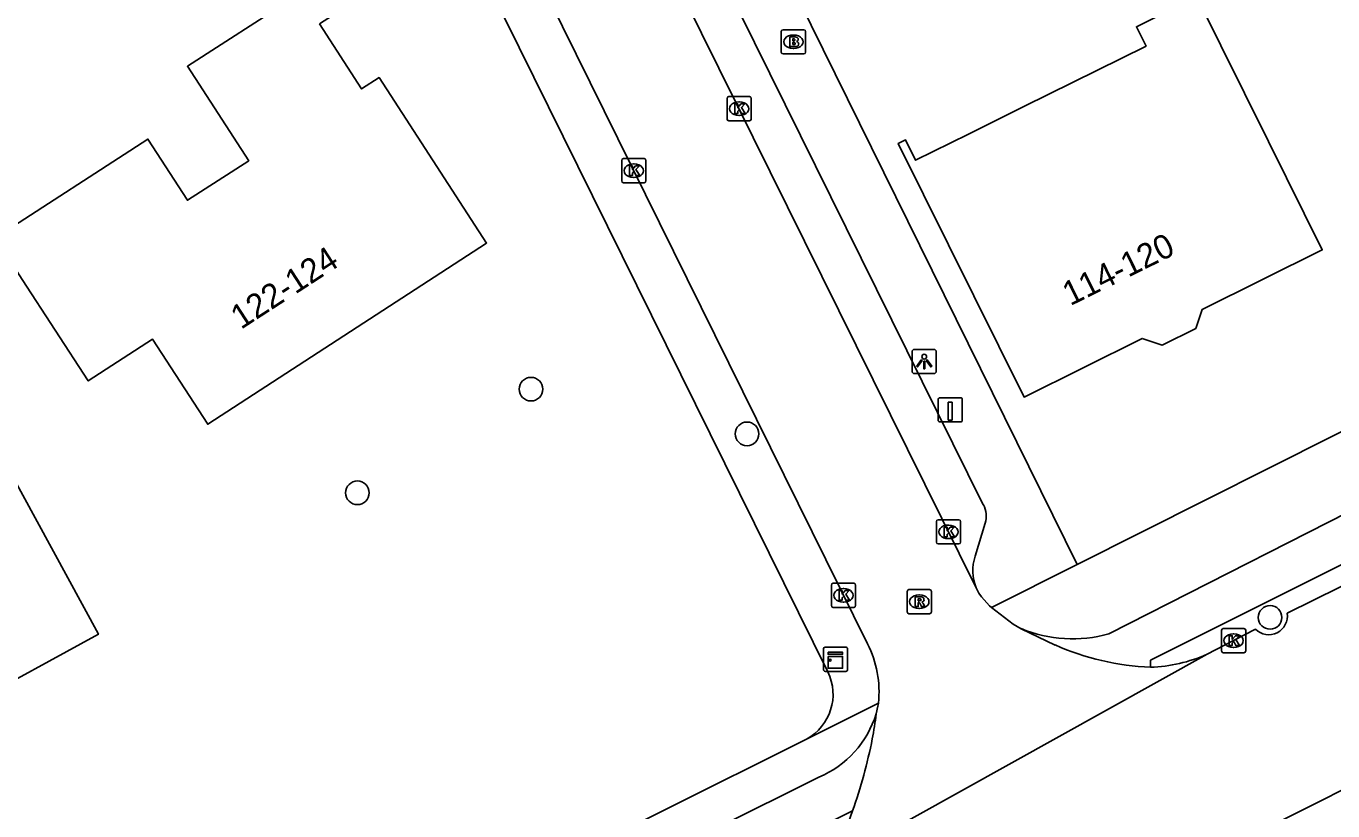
# Model space of a CAD drawing. Extents: x 157321 to 158827, y 386650 to 388532.
# Drawn here: x 157520.9 to 157574.9, y 387636.5 to 387668.9 of the extents above; entities that cross this region are included whole.
import ezdxf

# ---------------------------------------------------------------- set-up
doc = ezdxf.new("R2010")
doc.units = 0
for name, color, linetype in [('IMGEO_Boom', 7, 'Continuous'), ('IMGEO_Brandkraan', 7, 'Continuous'), ('IMGEO_Fietspad_open', 7, 'Continuous'), ('IMGEO_Kast', 7, 'Continuous'), ('IMGEO_Kolk', 7, 'Continuous'), ('IMGEO_Laadpaal', 7, 'Continuous'), ('IMGEO_Lichtpunt', 7, 'Continuous'), ('IMGEO_Pand', 7, 'Continuous'), ('IMGEO_Pand_nummerreeks', 7, 'Continuous'), ('IMGEO_Rijbaan_lokaal_open', 7, 'Continuous'), ('IMGEO_Rioolput', 7, 'Continuous'), ('IMGEO_Voetpad_open', 7, 'Continuous')]:
    doc.layers.add(name, color=color, linetype=linetype)

msp = doc.modelspace()

# ---------------------------------------------------------------- linework, layer by layer
at = {"layer": 'IMGEO_Boom'}
for centre in [(157541.789, 387653.916), (157550.719, 387652.067), (157534.613, 387649.63), (157572.338, 387644.479)]:
    msp.add_circle(centre, 0.489, dxfattribs=at)
at = {"layer": 'IMGEO_Brandkraan'}
for p, q in [((157552.136, 387667.854), (157552.136, 387668.706)), ((157552.211, 387668.78), (157553.063, 387668.78)), ((157553.137, 387668.706), (157553.137, 387667.854)), ((157552.624, 387668.56), (157552.649, 387668.56)), ((157553.063, 387667.78), (157552.211, 387667.78)), ((157552.647, 387668), (157552.622, 387668))]:
    msp.add_line(p, q, dxfattribs=at)
for points in [[(157552.136, 387667.854), (157552.136, 387668.706)], [(157552.211, 387668.78), (157553.063, 387668.78)], [(157553.137, 387668.706), (157553.137, 387667.854)], [(157552.484, 387668.48), (157552.484, 387668.08), (157552.697, 387668.08)], [(157552.715, 387668.48), (157552.484, 387668.48)], [(157552.663, 387668.399), (157552.609, 387668.399), (157552.609, 387668.323)], [(157552.609, 387668.323), (157552.662, 387668.323)], [(157552.671, 387668.247), (157552.609, 387668.247), (157552.609, 387668.166)], [(157552.609, 387668.166), (157552.671, 387668.166)], [(157553.063, 387667.78), (157552.211, 387667.78)]]:
    msp.add_lwpolyline(points, dxfattribs=at)
for centre, radius, start, end in [((157552.213, 387668.704), 0.0765, 91.552, 178.448), ((157552.213, 387668.704), 0.0765, 91.552, 178.448), ((157553.061, 387668.704), 0.0765, 1.552, 88.448), ((157553.061, 387668.704), 0.0765, 1.552, 88.448), ((157552.664, 387668.361), 0.0379, 267.8285, 90.9355), ((157552.672, 387668.206), 0.0404, 269.8759, 90.5077), ((157552.703, 387668.331), 0.251, 268.6676, 293.5347), ((157552.719, 387668.335), 0.145, 59.4692, 91.5367), ((157552.744, 387668.382), 0.0922, 285.5137, 58.1501), ((157552.749, 387668.19), 0.105, 301.3115, 78.989), ((157552.213, 387667.856), 0.0765, 181.552, 268.448), ((157552.213, 387667.856), 0.0765, 181.552, 268.448), ((157553.061, 387667.856), 0.0765, 271.552, 358.448), ((157553.061, 387667.856), 0.0765, 271.552, 358.448)]:
    msp.add_arc(centre, radius, start, end, dxfattribs=at)
for centre, major_axis, ratio, start_param, end_param in [((157552.623, 387668.28), (-0.387, 0.002), 0.722429, 4.712389, 7.853982), ((157552.648, 387668.28), (-0.39, 0.002), 0.717154, 1.570796, 4.712389)]:
    msp.add_ellipse(centre, major_axis=major_axis, ratio=ratio, start_param=start_param, end_param=end_param, dxfattribs=at)
at = {"layer": 'IMGEO_Fietspad_open'}
for points in [[(157565.674, 387643.795), (157586.268, 387654.276), (157602.223, 387662.168), (157633.171, 387677.702), (157658.586, 387690.459), (157687.79, 387705.127), (157688.179, 387705.325)], [(157688.948, 387703.712), (157688.853, 387703.664), (157658.704, 387688.508), (157633.965, 387676.076), (157632.808, 387675.494), (157602.899, 387660.494), (157587.041, 387652.538), (157567.394, 387642.71), (157567.399, 387642.417)], [(157505.035, 387613.71), (157506.043, 387614.209), (157522.765, 387622.48), (157536.678, 387629.402), (157553.691, 387637.874)], [(157555.083, 387636.479), (157533.2, 387625.612), (157523.314, 387620.754), (157507.194, 387612.771), (157505.833, 387612.097)]]:
    msp.add_lwpolyline(points, dxfattribs=at)
for centre, radius, start, end in [((157564.181, 387649.232), 5.638, 247.7682, 285.3507), ((157552.069, 387641.716), 4.17, 292.8928, 342.9227)]:
    msp.add_arc(centre, radius, start, end, dxfattribs=at)
at = {"layer": 'IMGEO_Kast'}
for p, q in [((157553.949, 387643.248), (157554.79, 387643.248)), ((157554.79, 387643.248), (157553.949, 387643.248)), ((157553.874, 387642.323), (157553.874, 387643.164)), ((157553.874, 387643.164), (157553.874, 387642.323)), ((157554.874, 387643.173), (157554.874, 387642.332)), ((157554.874, 387642.332), (157554.874, 387643.173)), ((157554.799, 387642.248), (157553.958, 387642.248)), ((157553.958, 387642.248), (157554.799, 387642.248))]:
    msp.add_line(p, q, dxfattribs=at)
for points in [[(157554.069, 387643.038), (157554.669, 387643.038), (157554.669, 387642.953), (157554.069, 387642.953), (157554.069, 387643.038)], [(157554.069, 387642.863), (157554.669, 387642.863), (157554.669, 387642.374), (157554.069, 387642.374), (157554.069, 387642.863)]]:
    msp.add_lwpolyline(points, dxfattribs=at)
msp.add_circle((157554.153, 387642.712), 0.0377, dxfattribs=at)
for centre, start, end in [((157553.952, 387643.17), 92.4484, 184.2845), ((157553.952, 387643.17), 92.4484, 184.2845), ((157554.796, 387643.17), 2.4484, 94.2845), ((157554.796, 387643.17), 2.4484, 94.2845), ((157553.952, 387642.326), 182.4484, 274.2845), ((157553.952, 387642.326), 182.4484, 274.2845), ((157554.796, 387642.326), 272.4484, 4.2845), ((157554.796, 387642.326), 272.4484, 4.2845)]:
    msp.add_arc(centre, 0.0779, start, end, dxfattribs=at)
at = {"layer": 'IMGEO_Kolk'}
for p, q in [((157549.893, 387665.086), (157549.893, 387665.938)), ((157549.968, 387666.012), (157550.82, 387666.012)), ((157550.894, 387665.938), (157550.894, 387665.086)), ((157550.381, 387665.792), (157550.406, 387665.792)), ((157550.82, 387665.012), (157549.968, 387665.012)), ((157550.404, 387665.232), (157550.379, 387665.232)), ((157545.537, 387662.524), (157545.537, 387663.376)), ((157545.612, 387663.45), (157546.464, 387663.45)), ((157546.025, 387663.23), (157546.05, 387663.23)), ((157546.538, 387663.376), (157546.538, 387662.524)), ((157546.464, 387662.45), (157545.612, 387662.45)), ((157546.048, 387662.67), (157546.023, 387662.67)), ((157558.546, 387647.59), (157558.546, 387648.442)), ((157558.621, 387648.516), (157559.473, 387648.516)), ((157559.034, 387648.296), (157559.059, 387648.296)), ((157559.547, 387648.442), (157559.547, 387647.59)), ((157559.057, 387647.736), (157559.032, 387647.736)), ((157559.473, 387647.516), (157558.621, 387647.516)), ((157554.207, 387644.965), (157554.207, 387645.817)), ((157554.282, 387645.891), (157555.134, 387645.891)), ((157554.695, 387645.671), (157554.72, 387645.671)), ((157555.208, 387645.817), (157555.208, 387644.965)), ((157555.134, 387644.891), (157554.282, 387644.891)), ((157554.718, 387645.111), (157554.693, 387645.111)), ((157570.33, 387643.094), (157570.33, 387643.946)), ((157570.405, 387644.02), (157571.257, 387644.02)), ((157570.818, 387643.8), (157570.843, 387643.8)), ((157571.331, 387643.946), (157571.331, 387643.094)), ((157570.841, 387643.24), (157570.816, 387643.24)), ((157571.257, 387643.02), (157570.405, 387643.02))]:
    msp.add_line(p, q, dxfattribs=at)
for points in [[(157549.893, 387665.086), (157549.893, 387665.938)], [(157549.968, 387666.012), (157550.82, 387666.012)], [(157550.894, 387665.938), (157550.894, 387665.086)], [(157550.214, 387665.712), (157550.337, 387665.712), (157550.337, 387665.561), (157550.467, 387665.712), (157550.631, 387665.712), (157550.485, 387665.561), (157550.638, 387665.312), (157550.486, 387665.312), (157550.401, 387665.476), (157550.337, 387665.409), (157550.337, 387665.312), (157550.214, 387665.312), (157550.214, 387665.712)], [(157550.82, 387665.012), (157549.968, 387665.012)], [(157545.537, 387662.524), (157545.537, 387663.376)], [(157545.612, 387663.45), (157546.464, 387663.45)], [(157546.538, 387663.376), (157546.538, 387662.524)], [(157545.858, 387663.15), (157545.981, 387663.15), (157545.981, 387662.999), (157546.111, 387663.15), (157546.275, 387663.15), (157546.129, 387662.999), (157546.282, 387662.75), (157546.13, 387662.75), (157546.045, 387662.914), (157545.981, 387662.847), (157545.981, 387662.75), (157545.858, 387662.75), (157545.858, 387663.15)], [(157546.464, 387662.45), (157545.612, 387662.45)], [(157558.546, 387647.59), (157558.546, 387648.442)], [(157558.621, 387648.516), (157559.473, 387648.516)], [(157558.867, 387648.216), (157558.99, 387648.216), (157558.99, 387648.065), (157559.12, 387648.216), (157559.284, 387648.216), (157559.138, 387648.065), (157559.291, 387647.816), (157559.139, 387647.816), (157559.054, 387647.98), (157558.99, 387647.913), (157558.99, 387647.816), (157558.867, 387647.816), (157558.867, 387648.216)], [(157559.547, 387648.442), (157559.547, 387647.59)], [(157559.473, 387647.516), (157558.621, 387647.516)], [(157554.207, 387644.965), (157554.207, 387645.817)], [(157554.282, 387645.891), (157555.134, 387645.891)], [(157554.528, 387645.591), (157554.651, 387645.591), (157554.651, 387645.44), (157554.781, 387645.591), (157554.945, 387645.591), (157554.799, 387645.44), (157554.952, 387645.191), (157554.8, 387645.191), (157554.715, 387645.355), (157554.651, 387645.288), (157554.651, 387645.191), (157554.528, 387645.191), (157554.528, 387645.591)], [(157555.208, 387645.817), (157555.208, 387644.965)], [(157555.134, 387644.891), (157554.282, 387644.891)], [(157570.33, 387643.094), (157570.33, 387643.946)], [(157570.405, 387644.02), (157571.257, 387644.02)], [(157571.331, 387643.946), (157571.331, 387643.094)], [(157570.651, 387643.72), (157570.774, 387643.72), (157570.774, 387643.569), (157570.904, 387643.72), (157571.068, 387643.72), (157570.922, 387643.569), (157571.075, 387643.32), (157570.923, 387643.32), (157570.838, 387643.484), (157570.774, 387643.417), (157570.774, 387643.32), (157570.651, 387643.32), (157570.651, 387643.72)], [(157571.257, 387643.02), (157570.405, 387643.02)]]:
    msp.add_lwpolyline(points, dxfattribs=at)
for centre, start, end in [((157549.97, 387665.936), 91.552, 178.448), ((157549.97, 387665.936), 91.552, 178.448), ((157550.818, 387665.936), 1.552, 88.448), ((157550.818, 387665.936), 1.552, 88.448), ((157549.97, 387665.088), 181.552, 268.448), ((157549.97, 387665.088), 181.552, 268.448), ((157550.818, 387665.088), 271.552, 358.448), ((157550.818, 387665.088), 271.552, 358.448), ((157545.614, 387663.374), 91.552, 178.448), ((157545.614, 387663.374), 91.552, 178.448), ((157546.462, 387663.374), 1.552, 88.448), ((157546.462, 387663.374), 1.552, 88.448), ((157545.614, 387662.526), 181.552, 268.448), ((157545.614, 387662.526), 181.552, 268.448), ((157546.462, 387662.526), 271.552, 358.448), ((157546.462, 387662.526), 271.552, 358.448), ((157558.623, 387648.44), 91.552, 178.448), ((157558.623, 387648.44), 91.552, 178.448), ((157559.471, 387648.44), 1.552, 88.448), ((157559.471, 387648.44), 1.552, 88.448), ((157558.623, 387647.592), 181.552, 268.448), ((157558.623, 387647.592), 181.552, 268.448), ((157559.471, 387647.592), 271.552, 358.448), ((157559.471, 387647.592), 271.552, 358.448), ((157554.284, 387645.815), 91.552, 178.448), ((157554.284, 387645.815), 91.552, 178.448), ((157555.132, 387645.815), 1.552, 88.448), ((157555.132, 387645.815), 1.552, 88.448), ((157554.284, 387644.967), 181.552, 268.448), ((157554.284, 387644.967), 181.552, 268.448), ((157555.132, 387644.967), 271.552, 358.448), ((157555.132, 387644.967), 271.552, 358.448), ((157570.407, 387643.944), 91.552, 178.448), ((157570.407, 387643.944), 91.552, 178.448), ((157571.255, 387643.944), 1.552, 88.448), ((157571.255, 387643.944), 1.552, 88.448), ((157570.407, 387643.096), 181.552, 268.448), ((157570.407, 387643.096), 181.552, 268.448), ((157571.255, 387643.096), 271.552, 358.448), ((157571.255, 387643.096), 271.552, 358.448)]:
    msp.add_arc(centre, 0.0765, start, end, dxfattribs=at)
for centre, major_axis, ratio, start_param, end_param in [((157550.38, 387665.512), (-0.387, 0.002), 0.722429, 4.712389, 7.853982), ((157550.405, 387665.512), (-0.39, 0.002), 0.717154, 1.570796, 4.712389), ((157546.024, 387662.95), (-0.387, 0.002), 0.722429, 4.712389, 7.853982), ((157546.049, 387662.95), (-0.39, 0.002), 0.717154, 1.570796, 4.712389), ((157559.033, 387648.016), (-0.387, 0.002), 0.722429, 4.712389, 7.853982), ((157559.058, 387648.016), (-0.39, 0.002), 0.717154, 1.570796, 4.712389), ((157554.694, 387645.391), (-0.387, 0.002), 0.722429, 4.712389, 7.853982), ((157554.719, 387645.391), (-0.39, 0.002), 0.717154, 1.570796, 4.712389), ((157570.817, 387643.52), (-0.387, 0.002), 0.722429, 4.712389, 7.853982), ((157570.842, 387643.52), (-0.39, 0.002), 0.717154, 1.570796, 4.712389)]:
    msp.add_ellipse(centre, major_axis=major_axis, ratio=ratio, start_param=start_param, end_param=end_param, dxfattribs=at)
at = {"layer": 'IMGEO_Laadpaal'}
for p, q in [((157559.534, 387653.559), (157558.693, 387653.559)), ((157559.534, 387653.559), (157558.693, 387653.559)), ((157558.618, 387653.475), (157558.618, 387652.634)), ((157558.618, 387653.475), (157558.618, 387652.634)), ((157559.618, 387652.643), (157559.618, 387653.484)), ((157559.618, 387652.643), (157559.618, 387653.484)), ((157558.702, 387652.559), (157559.543, 387652.559)), ((157558.702, 387652.559), (157559.543, 387652.559))]:
    msp.add_line(p, q, dxfattribs=at)
msp.add_lwpolyline([(157559.033, 387653.372), (157559.193, 387653.372), (157559.193, 387652.639), (157559.033, 387652.639), (157559.033, 387653.372)], dxfattribs=at)
for centre, start, end in [((157558.696, 387653.481), 92.4484, 184.2845), ((157558.696, 387653.481), 92.4484, 184.2845), ((157559.54, 387653.481), 2.4484, 94.2845), ((157559.54, 387653.481), 2.4484, 94.2845), ((157558.696, 387652.637), 182.4484, 274.2845), ((157558.696, 387652.637), 182.4484, 274.2845), ((157559.54, 387652.637), 272.4484, 4.2845), ((157559.54, 387652.637), 272.4484, 4.2845)]:
    msp.add_arc(centre, 0.0779, start, end, dxfattribs=at)
at = {"layer": 'IMGEO_Lichtpunt'}
for p, q in [((157557.544, 387655.463), (157557.544, 387654.656)), ((157557.544, 387655.463), (157557.544, 387654.656)), ((157558.446, 387655.558), (157557.638, 387655.558)), ((157558.446, 387655.558), (157557.638, 387655.558)), ((157558.54, 387654.656), (157558.54, 387655.463)), ((157558.54, 387654.656), (157558.54, 387655.463)), ((157557.638, 387654.562), (157558.446, 387654.562)), ((157557.638, 387654.562), (157558.446, 387654.562))]:
    msp.add_line(p, q, dxfattribs=at)
for points in [[(157557.918, 387655.127), (157557.957, 387655.099), (157557.769, 387654.837), (157557.731, 387654.864), (157557.918, 387655.127)], [(157558.13, 387655.099), (157558.168, 387655.126), (157558.355, 387654.864), (157558.316, 387654.836), (157558.13, 387655.099)], [(157558.02, 387655.079), (157558.067, 387655.079), (157558.067, 387654.757), (157558.02, 387654.757), (157558.02, 387655.079)]]:
    msp.add_lwpolyline(points, dxfattribs=at)
msp.add_circle((157558.043, 387655.261), 0.0994, dxfattribs=at)
for centre, start, end in [((157557.638, 387655.463), 90, 180), ((157557.638, 387655.463), 90, 180), ((157558.446, 387655.463), 0, 90), ((157558.446, 387655.463), 0, 90), ((157557.638, 387654.656), 180, 270), ((157557.638, 387654.656), 180, 270), ((157558.446, 387654.656), 270, 0), ((157558.446, 387654.656), 270, 360)]:
    msp.add_arc(centre, 0.0946, start, end, dxfattribs=at)
at = {"layer": 'IMGEO_Pand'}
for points in [[(157518.506, 387640.838), (157523.911, 387643.783), (157511.895, 387665.837), (157513.847, 387666.901), (157511.931, 387670.416), (157510.119, 387669.428), (157508.788, 387671.869), (157507.453, 387674.317), (157500, 387687.912), (157476.248, 387731.503), (157469.16, 387744.511)], [(157533.043, 387669.017), (157536.996, 387671.577), (157531.559, 387679.971), (157527.336, 387677.242), (157531.957, 387670.092), (157527.59, 387667.27), (157530.119, 387663.358), (157527.59, 387661.725), (157525.957, 387664.254), (157519.642, 387660.174), (157520.761, 387658.452), (157523.485, 387654.259), (157526.141, 387655.984), (157528.426, 387652.466), (157539.955, 387659.956), (157535.508, 387666.802), (157534.783, 387666.332), (157533.043, 387669.017)], [(157569.008, 387669.993), (157566.816, 387668.904), (157567.214, 387668.104), (157562.165, 387665.6), (157559.879, 387664.466), (157557.685, 387663.378), (157557.265, 387664.226), (157556.968, 387664.079), (157562.17, 387653.592), (157567.055, 387656.014), (157567.875, 387655.738), (157569.266, 387656.428), (157569.531, 387657.215), (157574.496, 387659.677), (157572.274, 387664.157), (157569.306, 387670.141), (157569.008, 387669.993)]]:
    msp.add_lwpolyline(points, dxfattribs=at)
at = {"layer": 'IMGEO_Rijbaan_lokaal_open'}
for points in [[(157560.191, 387645.701), (157548.136, 387670.075), (157527.197, 387712.019), (157526.234, 387714.862)], [(157555.697, 387643.391), (157529.905, 387695.623)], [(157573.044, 387644.65), (157578.487, 387647.347), (157581.597, 387648.908), (157584.972, 387650.586), (157587.506, 387651.897)], [(157560.83, 387644.885), (157560.737, 387644.956), (157560.41, 387645.336), (157560.3, 387645.48), (157560.191, 387645.701)], [(157560.83, 387644.885), (157561.724, 387644.197), (157562.048, 387644.013)], [(157563.452, 387643.337), (157562.048, 387644.013)], [(157569.732, 387642.953), (157570.832, 387643.519), (157571.737, 387643.997)], [(157553.464, 387633.91), (157569.732, 387642.953)], [(157586.607, 387643), (157582.123, 387640.749), (157577.438, 387638.409), (157574.054, 387636.702), (157569.341, 387634.325)], [(157556.148, 387640.932), (157556.141, 387640.867), (157556.132, 387640.802), (157556.055, 387640.491)], [(157554.832, 387635.784), (157555.083, 387636.479)]]:
    msp.add_lwpolyline(points, dxfattribs=at)
for centre, radius, start, end in [((157572.287, 387644.53), 0.766, 224.1037, 8.9913), ((157551.85, 387641.415), 4.325, 353.5947, 27.1912), ((157567.885, 387653.429), 11.022, 246.2856, 267.4729), ((157567.17, 387648.759), 6.346, 272.0677, 293.8104), ((157544.734, 387641.685), 11.383, 348.6961, 353.9777), ((157534.269, 387643.773), 22.055, 340.688, 348.7072)]:
    msp.add_arc(centre, radius, start, end, dxfattribs=at)
at = {"layer": 'IMGEO_Rioolput'}
for p, q in [((157557.338, 387644.703), (157557.338, 387645.555)), ((157557.413, 387645.629), (157558.265, 387645.629)), ((157557.826, 387645.409), (157557.851, 387645.409)), ((157558.339, 387645.555), (157558.339, 387644.703)), ((157558.265, 387644.629), (157557.413, 387644.629)), ((157557.849, 387644.849), (157557.824, 387644.849))]:
    msp.add_line(p, q, dxfattribs=at)
for points in [[(157557.338, 387644.703), (157557.338, 387645.555)], [(157557.413, 387645.629), (157558.265, 387645.629)], [(157558.339, 387645.555), (157558.339, 387644.703)], [(157557.927, 387645.327), (157557.675, 387645.329), (157557.675, 387644.929)], [(157557.675, 387644.929), (157557.799, 387644.929), (157557.799, 387645.091), (157557.81, 387645.091)], [(157557.853, 387645.248), (157557.799, 387645.248), (157557.799, 387645.167)], [(157557.799, 387645.167), (157557.851, 387645.167)], [(157557.857, 387645.062), (157557.928, 387644.929), (157558.068, 387644.929), (157558.003, 387645.055)], [(157558.265, 387644.629), (157557.413, 387644.629)]]:
    msp.add_lwpolyline(points, dxfattribs=at)
for centre, radius, start, end in [((157557.415, 387645.553), 0.0765, 91.552, 178.448), ((157557.415, 387645.553), 0.0765, 91.552, 178.448), ((157558.263, 387645.553), 0.0765, 1.552, 88.448), ((157558.263, 387645.553), 0.0765, 1.552, 88.448), ((157557.809, 387645.038), 0.0533, 26.0293, 88.6989), ((157557.835, 387645.356), 0.19, 274.7715, 282.9687), ((157557.859, 387645.152), 0.0964, 77.0061, 93.1865), ((157557.873, 387645.209), 0.0378, 276.6634, 79.6772), ((157557.926, 387645.217), 0.109, 350.3612, 89.416), ((157557.924, 387645.217), 0.112, 277.5842, 350.9817), ((157557.908, 387645.002), 0.108, 29.5134, 73.7905), ((157557.415, 387644.705), 0.0765, 181.552, 268.448), ((157557.415, 387644.705), 0.0765, 181.552, 268.448), ((157558.263, 387644.705), 0.0765, 271.552, 358.448), ((157558.263, 387644.705), 0.0765, 271.552, 358.448)]:
    msp.add_arc(centre, radius, start, end, dxfattribs=at)
for centre, major_axis, ratio, start_param, end_param in [((157557.825, 387645.129), (-0.387, 0.002), 0.722429, 4.712389, 7.853982), ((157557.85, 387645.129), (-0.39, 0.002), 0.717154, 1.570796, 4.712389)]:
    msp.add_ellipse(centre, major_axis=major_axis, ratio=ratio, start_param=start_param, end_param=end_param, dxfattribs=at)
at = {"layer": 'IMGEO_Voetpad_open'}
for points in [[(157529.176, 387718.871), (157552.382, 387672.317), (157551.863, 387672.031), (157564.366, 387646.663)], [(157529.15, 387692.639), (157554.057, 387642.228)], [(157656.318, 387692.814), (157631.791, 387680.53), (157632.467, 387679.145), (157601.748, 387663.749), (157585.592, 387655.625), (157585.532, 387655.755), (157579.588, 387652.785), (157579.644, 387652.658), (157578.314, 387651.995), (157577.637, 387653.335), (157564.366, 387646.663)], [(157560.486, 387649.136), (157549.778, 387670.797), (157547.529, 387675.306)], [(157560.148, 387647.013), (157560.566, 387648.375)], [(157564.366, 387646.663), (157560.83, 387644.885)], [(157553.174, 387639.447), (157556.148, 387640.932)], [(157553.174, 387639.447), (157535.44, 387630.592), (157517.556, 387621.762), (157504.981, 387615.535), (157503.32, 387614.713)]]:
    msp.add_lwpolyline(points, dxfattribs=at)
for centre, radius, start, end in [((157559.611, 387648.659), 0.997, 343.425, 28.5774), ((157561.926, 387646.415), 1.876, 161.3975, 202.3568), ((157552.17, 387641.296), 2.104, 298.4863, 26.2832)]:
    msp.add_arc(centre, radius, start, end, dxfattribs=at)

# ---------------------------------------------------------------- texts
at = {"layer": 'IMGEO_Pand_nummerreeks'}
for s, rotation, p in [('114-120', 26.2743, (157564.076, 387657.343)), ('122-124', 33.0081, (157529.801, 387656.365))]:
    msp.add_text(s, height=1, rotation=rotation, dxfattribs=at).set_placement(p)

doc.saveas('drawing.dxf')
